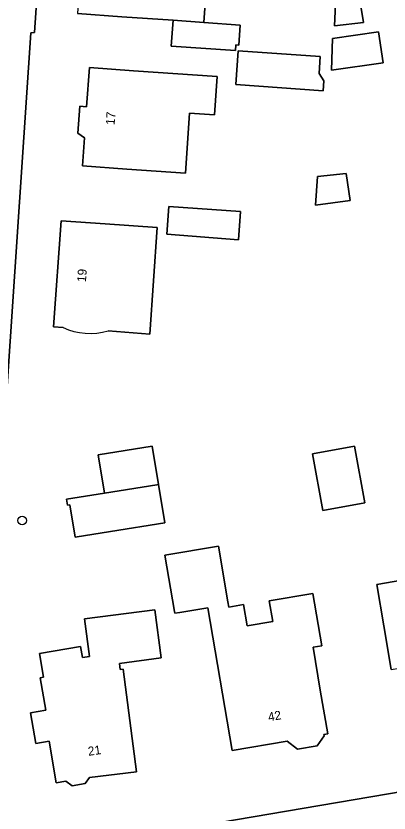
# Model space of a CAD drawing. Extents: x 161772 to 163126, y 383092 to 383917.
# Drawn here: x 162327.9 to 162369.9, y 383650.3 to 383740.2 of the extents above; entities that cross this region are included whole.
import ezdxf

# ---------------------------------------------------------------- set-up
doc = ezdxf.new("R2010")
doc.units = 0
for name, color, linetype in [('IMGEO_Boom', 7, 'Continuous'), ('IMGEO_Erf', 7, 'Continuous'), ('IMGEO_Pand', 7, 'Continuous'), ('IMGEO_Pand_nummerreeks', 7, 'Continuous'), ('IMGEO_Voetpad_open', 7, 'Continuous')]:
    doc.layers.add(name, color=color, linetype=linetype)

msp = doc.modelspace()

# ---------------------------------------------------------------- linework, layer by layer
at = {"layer": 'IMGEO_Boom'}
msp.add_circle((162328.551, 383683.299), 0.489, dxfattribs=at)
at = {"layer": 'IMGEO_Erf'}
for points in [[(162330.73, 383750), (162329.933, 383738.33), (162329.513, 383738.311), (162323.298, 383645.721)], [(162324.273, 383644.745), (162401.886, 383657.92), (162401.617, 383661.304), (162400.824, 383671.278), (162398.413, 383701.603), (162391.681, 383750)], [(162349.578, 383747.485), (162349.013, 383739.477), (162353.109, 383739.188), (162352.95, 383736.92), (162352.634, 383736.939), (162352.595, 383736.307), (162345.354, 383736.819), (162345.559, 383739.721), (162339.77, 383740.13), (162334.782, 383740.482)], [(162333.162, 383705.084), (162332.094, 383705.161), (162332.937, 383717.1), (162337.925, 383716.748), (162343.77, 383716.335), (162342.923, 383704.335)], [(162342.923, 383704.335), (162338.248, 383704.707)], [(162370.15, 383666.482), (162369.313, 383671.412), (162368.518, 383676.089), (162373.062, 383676.861)]]:
    msp.add_lwpolyline(points, dxfattribs=at)
for points in [[(162367.005, 383739.49), (162363.759, 383739.112), (162363.909, 383742.419), (162366.501, 383742.731)], [(162363.408, 383734.086), (162363.532, 383737.657), (162368.72, 383738.424), (162369.229, 383734.937)], [(162352.635, 383732.473), (162352.905, 383736.285), (162362.148, 383735.632), (162362.012, 383733.715), (162362.544, 383732.881), (162362.466, 383731.778)], [(162350.213, 383729.047), (162347.425, 383729.244), (162346.947, 383722.475), (162340.353, 383722.94), (162335.365, 383723.292), (162335.59, 383726.483), (162334.826, 383726.999), (162335.04, 383730.023), (162335.815, 383729.968), (162336.127, 383734.389), (162341.115, 383734.037), (162350.519, 383733.372)], [(162365.081, 383722.46), (162365.506, 383719.413), (162361.597, 383718.886), (162361.842, 383722.098)], [(162353.172, 383718.167), (162352.947, 383714.975), (162344.862, 383715.616), (162345.083, 383718.738)], [(162344.615, 383683.054), (162338.524, 383682.066), (162334.517, 383681.412), (162333.923, 383685.074), (162333.667, 383685.033), (162333.56, 383685.694), (162337.824, 383686.385), (162337.124, 383690.704), (162343.215, 383691.692), (162343.915, 383687.372)], [(162366.015, 383691.686), (162367.169, 383685.294), (162362.436, 383684.44), (162361.283, 383690.832)], [(162353.499, 383673.819), (162353.906, 383671.423), (162356.796, 383671.914), (162356.404, 383674.225), (162361.31, 383675.059), (162362.31, 383669.176), (162361.326, 383669.009), (162362.146, 383664.185), (162362.983, 383659.255), (162362.543, 383659.18), (162362.572, 383659.008), (162361.777, 383657.886), (162359.569, 383657.511), (162358.429, 383658.405), (162352.221, 383657.351), (162349.482, 383673.47), (162346.329, 383672.934), (162345.754, 383672.836), (162345.72, 383673.038), (162344.641, 383679.387), (162350.664, 383680.41), (162351.728, 383674.142), (162351.831, 383673.536)], [(162344.217, 383667.813), (162339.509, 383667.188), (162339.601, 383666.494), (162339.918, 383666.536), (162341.441, 383654.972), (162336.139, 383654.307), (162335.665, 383653.639), (162334.199, 383653.39), (162333.484, 383653.897), (162332.379, 383653.71), (162331.582, 383658.398), (162330.087, 383658.144), (162329.497, 383661.619), (162331.207, 383661.909), (162330.584, 383665.577), (162330.947, 383665.639), (162330.497, 383668.293), (162335.142, 383669.082), (162335.352, 383667.847), (162336.155, 383667.983), (162335.596, 383672.197), (162343.496, 383673.245)]]:
    msp.add_lwpolyline(points, close=True, dxfattribs=at)
msp.add_arc((162336.188, 383711.414), 7.016, 244.44944, 287.07196, dxfattribs=at)
at = {"layer": 'IMGEO_Pand'}
for points in [[(162349.578, 383747.485), (162335.486, 383748.636), (162335.409, 383747.674), (162334.87, 383747.206), (162334.742, 383745.404), (162335.1, 383744.992), (162334.782, 383740.482), (162339.77, 383740.13), (162345.559, 383739.721), (162349.013, 383739.477)], [(162367.005, 383739.49), (162366.501, 383742.731), (162363.909, 383742.419), (162363.759, 383739.112)], [(162349.013, 383739.477), (162345.559, 383739.721), (162345.354, 383736.819), (162352.595, 383736.307), (162352.634, 383736.939), (162352.95, 383736.92), (162353.109, 383739.188)], [(162363.532, 383737.657), (162363.408, 383734.086), (162369.229, 383734.937), (162368.72, 383738.424)], [(162352.635, 383732.473), (162362.466, 383731.778), (162362.544, 383732.881), (162362.012, 383733.715), (162362.148, 383735.632), (162352.905, 383736.285)], [(162341.115, 383734.037), (162336.127, 383734.389), (162335.815, 383729.968), (162335.04, 383730.023), (162334.826, 383726.999), (162335.59, 383726.483), (162335.365, 383723.292), (162340.353, 383722.94), (162346.947, 383722.475), (162347.425, 383729.244), (162350.213, 383729.047), (162350.519, 383733.372)], [(162361.842, 383722.098), (162361.597, 383718.886), (162365.506, 383719.413), (162365.081, 383722.46)], [(162352.947, 383714.975), (162353.172, 383718.167), (162345.083, 383718.738), (162344.862, 383715.616)], [(162337.824, 383686.385), (162343.712, 383687.339), (162343.915, 383687.372), (162343.215, 383691.692), (162337.124, 383690.704)], [(162366.015, 383691.686), (162361.283, 383690.832), (162362.436, 383684.44), (162367.169, 383685.294)], [(162343.915, 383687.372), (162343.712, 383687.339), (162337.824, 383686.385), (162333.56, 383685.694), (162333.667, 383685.033), (162333.923, 383685.074), (162334.517, 383681.412), (162338.524, 383682.066), (162344.615, 383683.054)], [(162361.31, 383675.059), (162356.404, 383674.225), (162356.796, 383671.914), (162353.906, 383671.423), (162353.499, 383673.819), (162351.831, 383673.536), (162351.728, 383674.142), (162350.664, 383680.41), (162344.641, 383679.387), (162345.72, 383673.038), (162345.754, 383672.836), (162346.329, 383672.934), (162349.482, 383673.47), (162352.221, 383657.351), (162358.429, 383658.405), (162359.569, 383657.511), (162361.777, 383657.886), (162362.572, 383659.008), (162362.543, 383659.18), (162362.983, 383659.255), (162362.146, 383664.185), (162361.326, 383669.009), (162362.31, 383669.176)], [(162380.267, 383680.61), (162377.008, 383680.057), (162377.924, 383674.667), (162373.561, 383673.926), (162373.062, 383676.861), (162368.518, 383676.089), (162369.313, 383671.412), (162370.15, 383666.482), (162372.011, 383666.798), (162372.646, 383663.057), (162378.474, 383664.047), (162378.314, 383664.992), (162382.654, 383665.729), (162381.133, 383675.212)], [(162339.918, 383666.536), (162339.601, 383666.494), (162339.509, 383667.188), (162344.217, 383667.813), (162343.496, 383673.245), (162335.596, 383672.197), (162336.155, 383667.983), (162335.352, 383667.847), (162335.142, 383669.082), (162330.497, 383668.293), (162330.947, 383665.639), (162330.584, 383665.577), (162331.207, 383661.909), (162329.497, 383661.619), (162330.087, 383658.144), (162331.582, 383658.398), (162332.379, 383653.71), (162333.484, 383653.897), (162334.199, 383653.39), (162335.665, 383653.639), (162336.139, 383654.307), (162341.441, 383654.972)]]:
    msp.add_lwpolyline(points, close=True, dxfattribs=at)
msp.add_lwpolyline([(162338.248, 383704.707), (162342.923, 383704.335), (162343.77, 383716.335), (162337.925, 383716.748), (162332.937, 383717.1), (162332.094, 383705.161), (162333.162, 383705.084)], dxfattribs=at)
msp.add_arc((162336.188, 383711.414), 7.016, 244.44944, 287.07196, dxfattribs=at)
at = {"layer": 'IMGEO_Voetpad_open'}
for points in [[(162329.513, 383738.311), (162329.933, 383738.33), (162330.73, 383750), (162334.385, 383803.507), (162331.413, 383802.967), (162331.32, 383802.125), (162330.618, 383793.983), (162330.326, 383789.743), (162330.319, 383789.642), (162328.166, 383758.408), (162328.677, 383758.374), (162328.408, 383754.567), (162327.904, 383754.6), (162327.587, 383750)], [(162318.421, 383643.648), (162324.273, 383644.745), (162323.298, 383645.721), (162329.513, 383738.311)], [(162406.021, 383659.419), (162401.886, 383657.92), (162324.273, 383644.745), (162318.421, 383643.648)]]:
    msp.add_lwpolyline(points, dxfattribs=at)

# ---------------------------------------------------------------- texts
at = {"layer": 'IMGEO_Pand_nummerreeks'}
for s, rotation, p in [('17', 86.07183, (162338.968, 383727.885)), ('19', 85.96111, (162335.736, 383710.166)), ('42', 10.03249, (162356.346, 383660.639)), ('21', 7.90109, (162336.031, 383656.761))]:
    msp.add_text(s, height=1, rotation=rotation, dxfattribs=at).set_placement(p)

doc.saveas('drawing.dxf')
